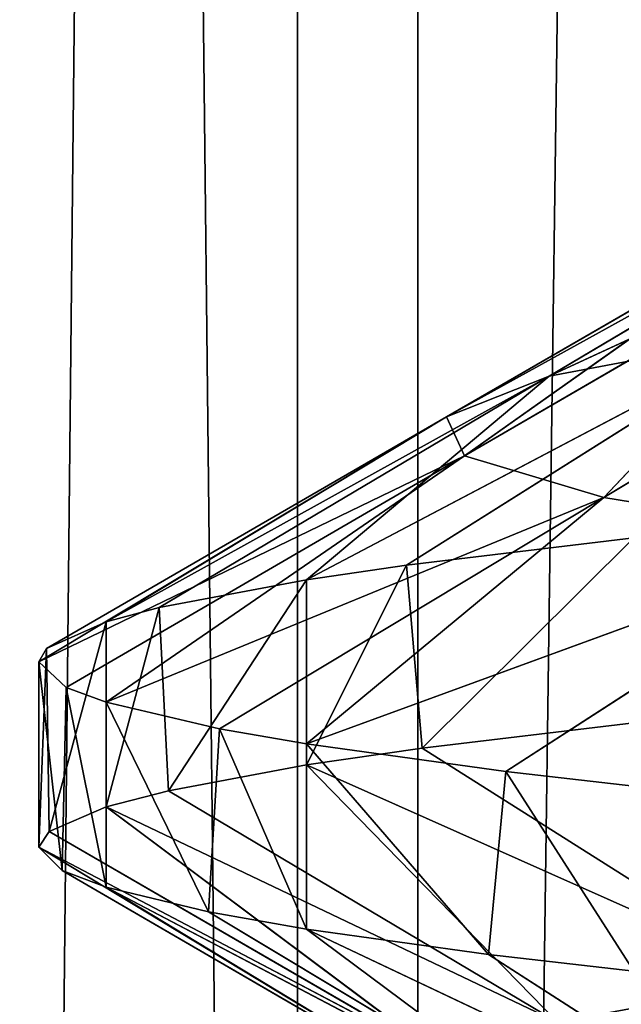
# Model space of a CAD drawing. Extents: x 23.4 to 34.4, y 0.2 to 38.3.
# Tile 399 of 595: x 28.6357 to 28.6763, y 25.6729 to 25.7394. Entities that reach past the tile are written whole.
import ezdxf

# ---------------------------------------------------------------- set-up
doc = ezdxf.new("R2010")
doc.units = 0
doc.header["$LTSCALE"] = 2.54
doc.layers.get('0').update_dxf_attribs({"color": 13, "linetype": 'CONTINUOUS'})

# ---------------------------------------------------------------- blocks, each defined once
blk = doc.blocks.new('SZCZOTKA_DO_WC_MOURO_-_WOL')
at = {"color": 0}
for p, q in [((28.625885, 24.445999, 4.452775), (28.65444, 27.183499, 4.400842)), ((28.625885, 24.445999, 4.452775), (28.65444, 27.183499, 4.400842)), ((28.662585, 24.445999, 4.790789), (28.631888, 27.183499, 4.740093)), ((28.662585, 24.445999, 4.790789), (28.631888, 27.183499, 4.740093)), ((28.65444, 24.445999, 4.400842), (28.65444, 27.183499, 4.400842)), ((28.65444, 24.445999, 4.400842), (28.65444, 27.183499, 4.400842)), ((28.65444, 24.445999, 4.400842), (28.69158, 27.183499, 4.354656)), ((28.65444, 24.445999, 4.400842), (28.69158, 27.183499, 4.354656)), ((28.662585, 24.445999, 4.790789), (28.662585, 27.183499, 4.790789)), ((28.662585, 24.445999, 4.790789), (28.662585, 27.183499, 4.790789)), ((28.671439, 25.715286, 4.653173), (28.71145, 25.73378, 4.687963)), ((28.671439, 25.715286, 4.653173), (28.71145, 25.73378, 4.687963)), ((28.664514, 25.712537, 4.606306), (28.697766, 25.730911, 4.646909)), ((28.664514, 25.712537, 4.606306), (28.697766, 25.730911, 4.646909)), ((28.671439, 25.715286, 4.653173), (28.697766, 25.730911, 4.646909)), ((28.671439, 25.715286, 4.653173), (28.697766, 25.730911, 4.646909)), ((28.664514, 25.712537, 4.606306), (28.691528, 25.728162, 4.60469)), ((28.664514, 25.712537, 4.606306), (28.691528, 25.728162, 4.60469)), ((28.665723, 25.709906, 4.559628), (28.691528, 25.728162, 4.60469)), ((28.665723, 25.709906, 4.559628), (28.691528, 25.728162, 4.60469)), ((28.665723, 25.709906, 4.559628), (28.692618, 25.725531, 4.562639)), ((28.665723, 25.709906, 4.559628), (28.692618, 25.725531, 4.562639)), ((28.675137, 25.707108, 4.512919), (28.692618, 25.725531, 4.562639)), ((28.675137, 25.707108, 4.512919), (28.692618, 25.725531, 4.562639)), ((28.675137, 25.707108, 4.512919), (28.701099, 25.722733, 4.520562)), ((28.675137, 25.707108, 4.512919), (28.701099, 25.722733, 4.520562)), ((28.686627, 25.718155, 4.698746), (28.655057, 25.701538, 4.692606)), ((28.686627, 25.718155, 4.698746), (28.655057, 25.701538, 4.692606)), ((28.661804, 25.70253, 4.709528), (28.686627, 25.718155, 4.698746)), ((28.661804, 25.70253, 4.709528), (28.686627, 25.718155, 4.698746)), ((28.686627, 25.718155, 4.698746), (28.671439, 25.715286, 4.653173)), ((28.686627, 25.718155, 4.698746), (28.671439, 25.715286, 4.653173)), ((28.671439, 25.715286, 4.653173), (28.641522, 25.698715, 4.642095)), ((28.671439, 25.715286, 4.653173), (28.641522, 25.698715, 4.642095)), ((28.645111, 25.699661, 4.659437), (28.671439, 25.715286, 4.653173)), ((28.645111, 25.699661, 4.659437), (28.671439, 25.715286, 4.653173)), ((28.655057, 25.701538, 4.692606), (28.671439, 25.715286, 4.653173)), ((28.655057, 25.701538, 4.692606), (28.671439, 25.715286, 4.653173)), ((28.671439, 25.715286, 4.653173), (28.664514, 25.712537, 4.606306)), ((28.671439, 25.715286, 4.653173), (28.664514, 25.712537, 4.606306)), ((28.664514, 25.712537, 4.606306), (28.636963, 25.695999, 4.589999)), ((28.664514, 25.712537, 4.606306), (28.636963, 25.695999, 4.589999)), ((28.6375, 25.696912, 4.607924), (28.664514, 25.712537, 4.606306)), ((28.6375, 25.696912, 4.607924), (28.664514, 25.712537, 4.606306)), ((28.641522, 25.698715, 4.642095), (28.664514, 25.712537, 4.606306)), ((28.641522, 25.698715, 4.642095), (28.664514, 25.712537, 4.606306)), ((28.664514, 25.712537, 4.606306), (28.665723, 25.709906, 4.559628)), ((28.664514, 25.712537, 4.606306), (28.665723, 25.709906, 4.559628)), ((28.636963, 25.695999, 4.589999), (28.665723, 25.709906, 4.559628)), ((28.636963, 25.695999, 4.589999), (28.665723, 25.709906, 4.559628)), ((28.638828, 25.694281, 4.556616), (28.665723, 25.709906, 4.559628)), ((28.638828, 25.694281, 4.556616), (28.665723, 25.709906, 4.559628)), ((28.665723, 25.709906, 4.559628), (28.641522, 25.693283, 4.537905)), ((28.665723, 25.709906, 4.559628), (28.641522, 25.693283, 4.537905)), ((28.665723, 25.709906, 4.559628), (28.675137, 25.707108, 4.512919)), ((28.665723, 25.709906, 4.559628), (28.675137, 25.707108, 4.512919)), ((28.641522, 25.693283, 4.537905), (28.675137, 25.707108, 4.512919)), ((28.641522, 25.693283, 4.537905), (28.675137, 25.707108, 4.512919)), ((28.649176, 25.691483, 4.505276), (28.675137, 25.707108, 4.512919)), ((28.649176, 25.691483, 4.505276), (28.675137, 25.707108, 4.512919)), ((28.675137, 25.707108, 4.512919), (28.655057, 25.690463, 4.487394)), ((28.675137, 25.707108, 4.512919), (28.655057, 25.690463, 4.487394)), ((28.675137, 25.707108, 4.512919), (28.692731, 25.704233, 4.468159)), ((28.675137, 25.707108, 4.512919), (28.692731, 25.704233, 4.468159)), ((28.655057, 25.690463, 4.487394), (28.692731, 25.704233, 4.468159)), ((28.655057, 25.690463, 4.487394), (28.692731, 25.704233, 4.468159)), ((28.677158, 25.704382, 4.739999), (28.661804, 25.70253, 4.709528)), ((28.677158, 25.704382, 4.739999), (28.661804, 25.70253, 4.709528)), ((28.677158, 25.704382, 4.739999), (28.662869, 25.690173, 4.711953)), ((28.677158, 25.704382, 4.739999), (28.662869, 25.690173, 4.711953)), ((28.668515, 25.688605, 4.456078), (28.692731, 25.704233, 4.468159)), ((28.668515, 25.688605, 4.456078), (28.692731, 25.704233, 4.468159)), ((28.661804, 25.70253, 4.709528), (28.655057, 25.689038, 4.692606)), ((28.661804, 25.70253, 4.709528), (28.655057, 25.689038, 4.692606)), ((28.661804, 25.70253, 4.709528), (28.655057, 25.701538, 4.692606)), ((28.661804, 25.70253, 4.709528), (28.655057, 25.701538, 4.692606)), ((28.661804, 25.70253, 4.709528), (28.662869, 25.690173, 4.711953)), ((28.661804, 25.70253, 4.709528), (28.662869, 25.690173, 4.711953)), ((28.655057, 25.701538, 4.692606), (28.645111, 25.699661, 4.659437)), ((28.655057, 25.701538, 4.692606), (28.645111, 25.699661, 4.659437)), ((28.655057, 25.701538, 4.692606), (28.645731, 25.687302, 4.661995)), ((28.655057, 25.701538, 4.692606), (28.645731, 25.687302, 4.661995)), ((28.655057, 25.701538, 4.692606), (28.655057, 25.689038, 4.692606)), ((28.655057, 25.701538, 4.692606), (28.655057, 25.689038, 4.692606)), ((28.645111, 25.699661, 4.659437), (28.641522, 25.686215, 4.642095)), ((28.645111, 25.699661, 4.659437), (28.641522, 25.686215, 4.642095)), ((28.645111, 25.699661, 4.659437), (28.641522, 25.698715, 4.642095)), ((28.645111, 25.699661, 4.659437), (28.641522, 25.698715, 4.642095)), ((28.645111, 25.699661, 4.659437), (28.645731, 25.687302, 4.661995)), ((28.645111, 25.699661, 4.659437), (28.645731, 25.687302, 4.661995)), ((28.641522, 25.698715, 4.642095), (28.6375, 25.696912, 4.607924)), ((28.641522, 25.698715, 4.642095), (28.6375, 25.696912, 4.607924)), ((28.641522, 25.698715, 4.642095), (28.637665, 25.684546, 4.610496)), ((28.641522, 25.698715, 4.642095), (28.637665, 25.684546, 4.610496)), ((28.641522, 25.698715, 4.642095), (28.641522, 25.686215, 4.642095)), ((28.641522, 25.698715, 4.642095), (28.641522, 25.686215, 4.642095)), ((28.6375, 25.696912, 4.607924), (28.636963, 25.683499, 4.589999)), ((28.6375, 25.696912, 4.607924), (28.636963, 25.683499, 4.589999)), ((28.6375, 25.696912, 4.607924), (28.636963, 25.695999, 4.589999)), ((28.6375, 25.696912, 4.607924), (28.636963, 25.695999, 4.589999)), ((28.6375, 25.696912, 4.607924), (28.637665, 25.684546, 4.610496)), ((28.6375, 25.696912, 4.607924), (28.637665, 25.684546, 4.610496)), ((28.636963, 25.695999, 4.589999), (28.636963, 25.683499, 4.589999)), ((28.636963, 25.695999, 4.589999), (28.636963, 25.683499, 4.589999)), ((28.636963, 25.695999, 4.589999), (28.63855, 25.681918, 4.559196)), ((28.636963, 25.695999, 4.589999), (28.63855, 25.681918, 4.559196)), ((28.636963, 25.695999, 4.589999), (28.638828, 25.694281, 4.556616)), ((28.636963, 25.695999, 4.589999), (28.638828, 25.694281, 4.556616)), ((28.638828, 25.694281, 4.556616), (28.63855, 25.681918, 4.559196)), ((28.638828, 25.694281, 4.556616), (28.63855, 25.681918, 4.559196)), ((28.638828, 25.694281, 4.556616), (28.641522, 25.680783, 4.537904)), ((28.638828, 25.694281, 4.556616), (28.641522, 25.680783, 4.537904)), ((28.638828, 25.694281, 4.556616), (28.641522, 25.693283, 4.537905)), ((28.638828, 25.694281, 4.556616), (28.641522, 25.693283, 4.537905)), ((28.641522, 25.693283, 4.537905), (28.641522, 25.680783, 4.537904)), ((28.641522, 25.693283, 4.537905), (28.641522, 25.680783, 4.537904)), ((28.641522, 25.693283, 4.537905), (28.648441, 25.679126, 4.507812)), ((28.641522, 25.693283, 4.537905), (28.648441, 25.679126, 4.507812)), ((28.641522, 25.693283, 4.537905), (28.649176, 25.691483, 4.505276)), ((28.641522, 25.693283, 4.537905), (28.649176, 25.691483, 4.505276)), ((28.662869, 25.690173, 4.711953), (28.677158, 25.691882, 4.739999)), ((28.662869, 25.690173, 4.711953), (28.677158, 25.691882, 4.739999)), ((28.649176, 25.691483, 4.505276), (28.648441, 25.679126, 4.507812)), ((28.649176, 25.691483, 4.505276), (28.648441, 25.679126, 4.507812)), ((28.649176, 25.691483, 4.505276), (28.655057, 25.677963, 4.487394)), ((28.649176, 25.691483, 4.505276), (28.655057, 25.677963, 4.487394)), ((28.649176, 25.691483, 4.505276), (28.655057, 25.690463, 4.487394)), ((28.649176, 25.691483, 4.505276), (28.655057, 25.690463, 4.487394)), ((28.655057, 25.690463, 4.487394), (28.655057, 25.677963, 4.487394)), ((28.655057, 25.690463, 4.487394), (28.655057, 25.677963, 4.487394)), ((28.655057, 25.690463, 4.487394), (28.667343, 25.676251, 4.45845)), ((28.655057, 25.690463, 4.487394), (28.667343, 25.676251, 4.45845)), ((28.655057, 25.690463, 4.487394), (28.668515, 25.688605, 4.456078)), ((28.655057, 25.690463, 4.487394), (28.668515, 25.688605, 4.456078)), ((28.655057, 25.689038, 4.692606), (28.662869, 25.690173, 4.711953)), ((28.655057, 25.689038, 4.692606), (28.662869, 25.690173, 4.711953)), ((28.662869, 25.690173, 4.711953), (28.687598, 25.674548, 4.700951)), ((28.662869, 25.690173, 4.711953), (28.687598, 25.674548, 4.700951)), ((28.645731, 25.687302, 4.661995), (28.655057, 25.689038, 4.692606)), ((28.645731, 25.687302, 4.661995), (28.655057, 25.689038, 4.692606)), ((28.687598, 25.674548, 4.700951), (28.655057, 25.689038, 4.692606)), ((28.655057, 25.689038, 4.692606), (28.672003, 25.67168, 4.6555)), ((28.655057, 25.689038, 4.692606), (28.672003, 25.67168, 4.6555)), ((28.687598, 25.674548, 4.700951), (28.655057, 25.689038, 4.692606)), ((28.668515, 25.688605, 4.456078), (28.667343, 25.676251, 4.45845)), ((28.668515, 25.688605, 4.456078), (28.667343, 25.676251, 4.45845)), ((28.668515, 25.688605, 4.456078), (28.677158, 25.675119, 4.44)), ((28.668515, 25.688605, 4.456078), (28.677158, 25.675119, 4.44)), ((28.668515, 25.688605, 4.456078), (28.677158, 25.687616, 4.44)), ((28.668515, 25.688605, 4.456078), (28.677158, 25.687616, 4.44)), ((28.641522, 25.686215, 4.642095), (28.645731, 25.687302, 4.661995)), ((28.641522, 25.686215, 4.642095), (28.645731, 25.687302, 4.661995)), ((28.645731, 25.687302, 4.661995), (28.672003, 25.67168, 4.6555)), ((28.645731, 25.687302, 4.661995), (28.672003, 25.67168, 4.6555)), ((28.637665, 25.684546, 4.610496), (28.641522, 25.686215, 4.642095)), ((28.637665, 25.684546, 4.610496), (28.641522, 25.686215, 4.642095)), ((28.672003, 25.67168, 4.6555), (28.641522, 25.686215, 4.642095)), ((28.641522, 25.686215, 4.642095), (28.664664, 25.668921, 4.608647)), ((28.641522, 25.686215, 4.642095), (28.664664, 25.668921, 4.608647)), ((28.672003, 25.67168, 4.6555), (28.641522, 25.686215, 4.642095)), ((28.636963, 25.683499, 4.589999), (28.637665, 25.684546, 4.610496)), ((28.636963, 25.683499, 4.589999), (28.637665, 25.684546, 4.610496)), ((28.637665, 25.684546, 4.610496), (28.664664, 25.668921, 4.608647)), ((28.637665, 25.684546, 4.610496), (28.664664, 25.668921, 4.608647)), ((28.63855, 25.681918, 4.559196), (28.636963, 25.683499, 4.589999)), ((28.664664, 25.668921, 4.608647), (28.636963, 25.683499, 4.589999)), ((28.636963, 25.683499, 4.589999), (28.665469, 25.666293, 4.561975)), ((28.636963, 25.683499, 4.589999), (28.665469, 25.666293, 4.561975)), ((28.63855, 25.681918, 4.559196), (28.636963, 25.683499, 4.589999)), ((28.664664, 25.668921, 4.608647), (28.636963, 25.683499, 4.589999)), ((28.641522, 25.680783, 4.537904), (28.63855, 25.681918, 4.559196)), ((28.63855, 25.681918, 4.559196), (28.665469, 25.666293, 4.561975)), ((28.63855, 25.681918, 4.559196), (28.665469, 25.666293, 4.561975)), ((28.641522, 25.680783, 4.537904), (28.63855, 25.681918, 4.559196)), ((28.648441, 25.679126, 4.507812), (28.641522, 25.680783, 4.537904)), ((28.665469, 25.666293, 4.561975), (28.641522, 25.680783, 4.537904)), ((28.641522, 25.680783, 4.537904), (28.674469, 25.663501, 4.515226)), ((28.641522, 25.680783, 4.537904), (28.674469, 25.663501, 4.515226)), ((28.648441, 25.679126, 4.507812), (28.641522, 25.680783, 4.537904)), ((28.665469, 25.666293, 4.561975), (28.641522, 25.680783, 4.537904)), ((28.655057, 25.677963, 4.487394), (28.648441, 25.679126, 4.507812)), ((28.648441, 25.679126, 4.507812), (28.674469, 25.663501, 4.515226)), ((28.648441, 25.679126, 4.507812), (28.674469, 25.663501, 4.515226)), ((28.655057, 25.677963, 4.487394), (28.648441, 25.679126, 4.507812)), ((28.667343, 25.676251, 4.45845), (28.655057, 25.677963, 4.487394)), ((28.674469, 25.663501, 4.515226), (28.655057, 25.677963, 4.487394)), ((28.655057, 25.677963, 4.487394), (28.691666, 25.660626, 4.470317)), ((28.655057, 25.677963, 4.487394), (28.691666, 25.660626, 4.470317)), ((28.667343, 25.676251, 4.45845), (28.655057, 25.677963, 4.487394)), ((28.674469, 25.663501, 4.515226), (28.655057, 25.677963, 4.487394)), ((28.677158, 25.675119, 4.44), (28.667343, 25.676251, 4.45845)), ((28.667343, 25.676251, 4.45845), (28.691666, 25.660626, 4.470317)), ((28.667343, 25.676251, 4.45845), (28.691666, 25.660626, 4.470317)), ((28.677158, 25.675119, 4.44), (28.667343, 25.676251, 4.45845))]:
    blk.add_line(p, q, dxfattribs=at)
mesh = blk.add_polyface(dxfattribs=at)
corners = [(34.436963, 37.783499, 8.989999), (23.436964, 0.7835, 8.989999), (23.436964, 37.783499, 8.989999)]
mesh.append_faces([[corners[k] for k in face] for face in [(0, 1, 2)]], dxfattribs={"color": 0})
mesh = blk.add_polyface(dxfattribs=at)
corners = [(34.436963, 37.783499, 8.989999), (33.936963, 0.2835, 8.989999), (23.436964, 0.7835, 8.989999)]
mesh.append_faces([[corners[k] for k in face] for face in [(0, 1, 2)]], dxfattribs={"color": 0})
mesh = blk.add_polyface(dxfattribs=at)
corners = [(34.436963, 37.783499, 9.189999), (23.436964, 37.783499, 9.189999), (34.436963, 0.7835, 9.189999)]
mesh.append_faces([[corners[k] for k in face] for face in [(0, 1, 2)]], dxfattribs={"color": 0})
mesh = blk.add_polyface(dxfattribs=at)
corners = [(34.436963, 0.7835, 9.189999), (23.436964, 37.783499, 9.189999), (23.436964, 0.7835, 9.189999)]
mesh.append_faces([[corners[k] for k in face] for face in [(0, 1, 2)]], dxfattribs={"color": 0})
mesh = blk.add_polyface(dxfattribs=at)
corners = [(28.713818, 24.433501, 3.821751), (28.583804, 24.433501, 3.872171), (28.713818, 36.333499, 3.821751)]
mesh.append_faces([[corners[k] for k in face] for face in [(0, 1, 2)]], dxfattribs={"color": 0})
mesh = blk.add_polyface(dxfattribs=at)
corners = [(28.713818, 36.333499, 3.821751), (28.583804, 24.433501, 3.872171), (28.583804, 36.333499, 3.872171)]
mesh.append_faces([[corners[k] for k in face] for face in [(0, 1, 2)]], dxfattribs={"color": 0})
mesh = blk.add_polyface(dxfattribs=at)
corners = [(28.746091, 24.433501, 5.366895), (28.614084, 36.333499, 5.321947), (28.614084, 24.433501, 5.321947)]
mesh.append_faces([[corners[k] for k in face] for face in [(0, 1, 2)]], dxfattribs={"color": 0})
mesh = blk.add_polyface(dxfattribs=at)
corners = [(28.746091, 36.333499, 5.366895), (28.614084, 36.333499, 5.321947), (28.746091, 24.433501, 5.366895)]
mesh.append_faces([[corners[k] for k in face] for face in [(0, 1, 2)]], dxfattribs={"color": 0})
mesh = blk.add_polyface(dxfattribs=at)
corners = [(28.625885, 27.183499, 4.452775), (28.625885, 24.445999, 4.452775), (28.65444, 27.183499, 4.400842)]
mesh.append_faces([[corners[k] for k in face] for face in [(0, 1, 2)]], dxfattribs={"color": 0})
mesh = blk.add_polyface(dxfattribs=at)
corners = [(28.65444, 27.183499, 4.400842), (28.625885, 24.445999, 4.452775), (28.65444, 24.445999, 4.400842)]
mesh.append_faces([[corners[k] for k in face] for face in [(0, 1, 2)]], dxfattribs={"color": 0})
mesh = blk.add_polyface(dxfattribs=at)
corners = [(28.662585, 27.183499, 4.790789), (28.662585, 24.445999, 4.790789), (28.631888, 27.183499, 4.740093)]
mesh.append_faces([[corners[k] for k in face] for face in [(0, 1, 2)]], dxfattribs={"color": 0})
mesh = blk.add_polyface(dxfattribs=at)
corners = [(28.631888, 27.183499, 4.740093), (28.662585, 24.445999, 4.790789), (28.631888, 24.445999, 4.740093)]
mesh.append_faces([[corners[k] for k in face] for face in [(0, 1, 2)]], dxfattribs={"color": 0})
mesh = blk.add_polyface(dxfattribs=at)
corners = [(28.65444, 27.183499, 4.400842), (28.65444, 24.445999, 4.400842), (28.69158, 27.183499, 4.354656)]
mesh.append_faces([[corners[k] for k in face] for face in [(0, 1, 2)]], dxfattribs={"color": 0})
mesh = blk.add_polyface(dxfattribs=at)
corners = [(28.69158, 27.183499, 4.354656), (28.65444, 24.445999, 4.400842), (28.69158, 24.445999, 4.354656)]
mesh.append_faces([[corners[k] for k in face] for face in [(0, 1, 2)]], dxfattribs={"color": 0})
mesh = blk.add_polyface(dxfattribs=at)
corners = [(28.70162, 27.183499, 4.835384), (28.70162, 24.445999, 4.835384), (28.662585, 27.183499, 4.790789)]
mesh.append_faces([[corners[k] for k in face] for face in [(0, 1, 2)]], dxfattribs={"color": 0})
mesh = blk.add_polyface(dxfattribs=at)
corners = [(28.662585, 27.183499, 4.790789), (28.70162, 24.445999, 4.835384), (28.662585, 24.445999, 4.790789)]
mesh.append_faces([[corners[k] for k in face] for face in [(0, 1, 2)]], dxfattribs={"color": 0})
mesh = blk.add_polyface(dxfattribs=at)
corners = [(28.71145, 25.73378, 4.687963), (28.697766, 25.730911, 4.646909), (28.671439, 25.715286, 4.653173)]
mesh.append_faces([[corners[k] for k in face] for face in [(0, 1, 2)]], dxfattribs={"color": 0})
mesh = blk.add_polyface(dxfattribs=at)
corners = [(28.686627, 25.718155, 4.698746), (28.71145, 25.73378, 4.687963), (28.671439, 25.715286, 4.653173)]
mesh.append_faces([[corners[k] for k in face] for face in [(0, 1, 2)]], dxfattribs={"color": 0})
mesh = blk.add_polyface(dxfattribs=at)
corners = [(28.697766, 25.730911, 4.646909), (28.691528, 25.728162, 4.60469), (28.664514, 25.712537, 4.606306)]
mesh.append_faces([[corners[k] for k in face] for face in [(0, 1, 2)]], dxfattribs={"color": 0})
mesh = blk.add_polyface(dxfattribs=at)
corners = [(28.671439, 25.715286, 4.653173), (28.697766, 25.730911, 4.646909), (28.664514, 25.712537, 4.606306)]
mesh.append_faces([[corners[k] for k in face] for face in [(0, 1, 2)]], dxfattribs={"color": 0})
mesh = blk.add_polyface(dxfattribs=at)
corners = [(28.664514, 25.712537, 4.606306), (28.691528, 25.728162, 4.60469), (28.665723, 25.709906, 4.559628)]
mesh.append_faces([[corners[k] for k in face] for face in [(0, 1, 2)]], dxfattribs={"color": 0})
mesh = blk.add_polyface(dxfattribs=at)
corners = [(28.691528, 25.728162, 4.60469), (28.692618, 25.725531, 4.562639), (28.665723, 25.709906, 4.559628)]
mesh.append_faces([[corners[k] for k in face] for face in [(0, 1, 2)]], dxfattribs={"color": 0})
mesh = blk.add_polyface(dxfattribs=at)
corners = [(28.692618, 25.725531, 4.562639), (28.675137, 25.707108, 4.512919), (28.665723, 25.709906, 4.559628)]
mesh.append_faces([[corners[k] for k in face] for face in [(0, 1, 2)]], dxfattribs={"color": 0})
mesh = blk.add_polyface(dxfattribs=at)
corners = [(28.692618, 25.725531, 4.562639), (28.701099, 25.722733, 4.520562), (28.675137, 25.707108, 4.512919)]
mesh.append_faces([[corners[k] for k in face] for face in [(0, 1, 2)]], dxfattribs={"color": 0})
mesh = blk.add_polyface(dxfattribs=at)
corners = [(28.701099, 25.722733, 4.520562), (28.692731, 25.704233, 4.468159), (28.675137, 25.707108, 4.512919)]
mesh.append_faces([[corners[k] for k in face] for face in [(0, 1, 2)]], dxfattribs={"color": 0})
mesh = blk.add_polyface(dxfattribs=at)
corners = [(28.661804, 25.70253, 4.709528), (28.686627, 25.718155, 4.698746), (28.655057, 25.701538, 4.692606)]
mesh.append_faces([[corners[k] for k in face] for face in [(0, 1, 2)]], dxfattribs={"color": 0})
mesh = blk.add_polyface(dxfattribs=at)
corners = [(28.686627, 25.718155, 4.698746), (28.671439, 25.715286, 4.653173), (28.655057, 25.701538, 4.692606)]
mesh.append_faces([[corners[k] for k in face] for face in [(0, 1, 2)]], dxfattribs={"color": 0})
mesh = blk.add_polyface(dxfattribs=at)
corners = [(28.677158, 25.704382, 4.739999), (28.686627, 25.718155, 4.698746), (28.661804, 25.70253, 4.709528)]
mesh.append_faces([[corners[k] for k in face] for face in [(0, 1, 2)]], dxfattribs={"color": 0})
mesh = blk.add_polyface(dxfattribs=at)
corners = [(28.645111, 25.699661, 4.659437), (28.671439, 25.715286, 4.653173), (28.641522, 25.698715, 4.642095)]
mesh.append_faces([[corners[k] for k in face] for face in [(0, 1, 2)]], dxfattribs={"color": 0})
mesh = blk.add_polyface(dxfattribs=at)
corners = [(28.671439, 25.715286, 4.653173), (28.664514, 25.712537, 4.606306), (28.641522, 25.698715, 4.642095)]
mesh.append_faces([[corners[k] for k in face] for face in [(0, 1, 2)]], dxfattribs={"color": 0})
mesh = blk.add_polyface(dxfattribs=at)
corners = [(28.655057, 25.701538, 4.692606), (28.671439, 25.715286, 4.653173), (28.645111, 25.699661, 4.659437)]
mesh.append_faces([[corners[k] for k in face] for face in [(0, 1, 2)]], dxfattribs={"color": 0})
mesh = blk.add_polyface(dxfattribs=at)
corners = [(28.6375, 25.696912, 4.607924), (28.664514, 25.712537, 4.606306), (28.636963, 25.695999, 4.589999)]
mesh.append_faces([[corners[k] for k in face] for face in [(0, 1, 2)]], dxfattribs={"color": 0})
mesh = blk.add_polyface(dxfattribs=at)
corners = [(28.664514, 25.712537, 4.606306), (28.665723, 25.709906, 4.559628), (28.636963, 25.695999, 4.589999)]
mesh.append_faces([[corners[k] for k in face] for face in [(0, 1, 2)]], dxfattribs={"color": 0})
mesh = blk.add_polyface(dxfattribs=at)
corners = [(28.641522, 25.698715, 4.642095), (28.664514, 25.712537, 4.606306), (28.6375, 25.696912, 4.607924)]
mesh.append_faces([[corners[k] for k in face] for face in [(0, 1, 2)]], dxfattribs={"color": 0})
mesh = blk.add_polyface(dxfattribs=at)
corners = [(28.636963, 25.695999, 4.589999), (28.665723, 25.709906, 4.559628), (28.638828, 25.694281, 4.556616)]
mesh.append_faces([[corners[k] for k in face] for face in [(0, 1, 2)]], dxfattribs={"color": 0})
mesh = blk.add_polyface(dxfattribs=at)
corners = [(28.665723, 25.709906, 4.559628), (28.641522, 25.693283, 4.537905), (28.638828, 25.694281, 4.556616)]
mesh.append_faces([[corners[k] for k in face] for face in [(0, 1, 2)]], dxfattribs={"color": 0})
mesh = blk.add_polyface(dxfattribs=at)
corners = [(28.665723, 25.709906, 4.559628), (28.675137, 25.707108, 4.512919), (28.641522, 25.693283, 4.537905)]
mesh.append_faces([[corners[k] for k in face] for face in [(0, 1, 2)]], dxfattribs={"color": 0})
mesh = blk.add_polyface(dxfattribs=at)
corners = [(28.641522, 25.693283, 4.537905), (28.675137, 25.707108, 4.512919), (28.649176, 25.691483, 4.505276)]
mesh.append_faces([[corners[k] for k in face] for face in [(0, 1, 2)]], dxfattribs={"color": 0})
mesh = blk.add_polyface(dxfattribs=at)
corners = [(28.675137, 25.707108, 4.512919), (28.655057, 25.690463, 4.487394), (28.649176, 25.691483, 4.505276)]
mesh.append_faces([[corners[k] for k in face] for face in [(0, 1, 2)]], dxfattribs={"color": 0})
mesh = blk.add_polyface(dxfattribs=at)
corners = [(28.675137, 25.707108, 4.512919), (28.692731, 25.704233, 4.468159), (28.655057, 25.690463, 4.487394)]
mesh.append_faces([[corners[k] for k in face] for face in [(0, 1, 2)]], dxfattribs={"color": 0})
mesh = blk.add_polyface(dxfattribs=at)
corners = [(28.655057, 25.690463, 4.487394), (28.692731, 25.704233, 4.468159), (28.668515, 25.688605, 4.456078)]
mesh.append_faces([[corners[k] for k in face] for face in [(0, 1, 2)]], dxfattribs={"color": 0})
mesh = blk.add_polyface(dxfattribs=at)
corners = [(28.677158, 25.704382, 4.739999), (28.661804, 25.70253, 4.709528), (28.662869, 25.690173, 4.711953)]
mesh.append_faces([[corners[k] for k in face] for face in [(0, 1, 2)]], dxfattribs={"color": 0})
mesh = blk.add_polyface(dxfattribs=at)
corners = [(28.677158, 25.704382, 4.739999), (28.662869, 25.690173, 4.711953), (28.677158, 25.691882, 4.739999)]
mesh.append_faces([[corners[k] for k in face] for face in [(0, 1, 2)]], dxfattribs={"color": 0})
mesh = blk.add_polyface(dxfattribs=at)
corners = [(28.692731, 25.704233, 4.468159), (28.677158, 25.687616, 4.44), (28.668515, 25.688605, 4.456078)]
mesh.append_faces([[corners[k] for k in face] for face in [(0, 1, 2)]], dxfattribs={"color": 0})
mesh = blk.add_polyface(dxfattribs=at)
corners = [(28.661804, 25.70253, 4.709528), (28.655057, 25.689038, 4.692606), (28.662869, 25.690173, 4.711953)]
mesh.append_faces([[corners[k] for k in face] for face in [(0, 1, 2)]], dxfattribs={"color": 0})
mesh = blk.add_polyface(dxfattribs=at)
corners = [(28.661804, 25.70253, 4.709528), (28.655057, 25.701538, 4.692606), (28.655057, 25.689038, 4.692606)]
mesh.append_faces([[corners[k] for k in face] for face in [(0, 1, 2)]], dxfattribs={"color": 0})
mesh = blk.add_polyface(dxfattribs=at)
corners = [(28.655057, 25.701538, 4.692606), (28.645111, 25.699661, 4.659437), (28.645731, 25.687302, 4.661995)]
mesh.append_faces([[corners[k] for k in face] for face in [(0, 1, 2)]], dxfattribs={"color": 0})
mesh = blk.add_polyface(dxfattribs=at)
corners = [(28.655057, 25.701538, 4.692606), (28.645731, 25.687302, 4.661995), (28.655057, 25.689038, 4.692606)]
mesh.append_faces([[corners[k] for k in face] for face in [(0, 1, 2)]], dxfattribs={"color": 0})
mesh = blk.add_polyface(dxfattribs=at)
corners = [(28.645111, 25.699661, 4.659437), (28.641522, 25.686215, 4.642095), (28.645731, 25.687302, 4.661995)]
mesh.append_faces([[corners[k] for k in face] for face in [(0, 1, 2)]], dxfattribs={"color": 0})
mesh = blk.add_polyface(dxfattribs=at)
corners = [(28.645111, 25.699661, 4.659437), (28.641522, 25.698715, 4.642095), (28.641522, 25.686215, 4.642095)]
mesh.append_faces([[corners[k] for k in face] for face in [(0, 1, 2)]], dxfattribs={"color": 0})
mesh = blk.add_polyface(dxfattribs=at)
corners = [(28.641522, 25.698715, 4.642095), (28.6375, 25.696912, 4.607924), (28.637665, 25.684546, 4.610496)]
mesh.append_faces([[corners[k] for k in face] for face in [(0, 1, 2)]], dxfattribs={"color": 0})
mesh = blk.add_polyface(dxfattribs=at)
corners = [(28.641522, 25.698715, 4.642095), (28.637665, 25.684546, 4.610496), (28.641522, 25.686215, 4.642095)]
mesh.append_faces([[corners[k] for k in face] for face in [(0, 1, 2)]], dxfattribs={"color": 0})
mesh = blk.add_polyface(dxfattribs=at)
corners = [(28.6375, 25.696912, 4.607924), (28.636963, 25.683499, 4.589999), (28.637665, 25.684546, 4.610496)]
mesh.append_faces([[corners[k] for k in face] for face in [(0, 1, 2)]], dxfattribs={"color": 0})
mesh = blk.add_polyface(dxfattribs=at)
corners = [(28.6375, 25.696912, 4.607924), (28.636963, 25.695999, 4.589999), (28.636963, 25.683499, 4.589999)]
mesh.append_faces([[corners[k] for k in face] for face in [(0, 1, 2)]], dxfattribs={"color": 0})
mesh = blk.add_polyface(dxfattribs=at)
corners = [(28.636963, 25.695999, 4.589999), (28.63855, 25.681918, 4.559196), (28.636963, 25.683499, 4.589999)]
mesh.append_faces([[corners[k] for k in face] for face in [(0, 1, 2)]], dxfattribs={"color": 0})
mesh = blk.add_polyface(dxfattribs=at)
corners = [(28.636963, 25.695999, 4.589999), (28.638828, 25.694281, 4.556616), (28.63855, 25.681918, 4.559196)]
mesh.append_faces([[corners[k] for k in face] for face in [(0, 1, 2)]], dxfattribs={"color": 0})
mesh = blk.add_polyface(dxfattribs=at)
corners = [(28.638828, 25.694281, 4.556616), (28.641522, 25.680783, 4.537904), (28.63855, 25.681918, 4.559196)]
mesh.append_faces([[corners[k] for k in face] for face in [(0, 1, 2)]], dxfattribs={"color": 0})
mesh = blk.add_polyface(dxfattribs=at)
corners = [(28.638828, 25.694281, 4.556616), (28.641522, 25.693283, 4.537905), (28.641522, 25.680783, 4.537904)]
mesh.append_faces([[corners[k] for k in face] for face in [(0, 1, 2)]], dxfattribs={"color": 0})
mesh = blk.add_polyface(dxfattribs=at)
corners = [(28.641522, 25.693283, 4.537905), (28.648441, 25.679126, 4.507812), (28.641522, 25.680783, 4.537904)]
mesh.append_faces([[corners[k] for k in face] for face in [(0, 1, 2)]], dxfattribs={"color": 0})
mesh = blk.add_polyface(dxfattribs=at)
corners = [(28.641522, 25.693283, 4.537905), (28.649176, 25.691483, 4.505276), (28.648441, 25.679126, 4.507812)]
mesh.append_faces([[corners[k] for k in face] for face in [(0, 1, 2)]], dxfattribs={"color": 0})
mesh = blk.add_polyface(dxfattribs=at)
corners = [(28.677158, 25.691882, 4.739999), (28.662869, 25.690173, 4.711953), (28.687598, 25.674548, 4.700951)]
mesh.append_faces([[corners[k] for k in face] for face in [(0, 1, 2)]], dxfattribs={"color": 0})
mesh = blk.add_polyface(dxfattribs=at)
corners = [(28.649176, 25.691483, 4.505276), (28.655057, 25.677963, 4.487394), (28.648441, 25.679126, 4.507812)]
mesh.append_faces([[corners[k] for k in face] for face in [(0, 1, 2)]], dxfattribs={"color": 0})
mesh = blk.add_polyface(dxfattribs=at)
corners = [(28.649176, 25.691483, 4.505276), (28.655057, 25.690463, 4.487394), (28.655057, 25.677963, 4.487394)]
mesh.append_faces([[corners[k] for k in face] for face in [(0, 1, 2)]], dxfattribs={"color": 0})
mesh = blk.add_polyface(dxfattribs=at)
corners = [(28.655057, 25.690463, 4.487394), (28.667343, 25.676251, 4.45845), (28.655057, 25.677963, 4.487394)]
mesh.append_faces([[corners[k] for k in face] for face in [(0, 1, 2)]], dxfattribs={"color": 0})
mesh = blk.add_polyface(dxfattribs=at)
corners = [(28.655057, 25.690463, 4.487394), (28.668515, 25.688605, 4.456078), (28.667343, 25.676251, 4.45845)]
mesh.append_faces([[corners[k] for k in face] for face in [(0, 1, 2)]], dxfattribs={"color": 0})
mesh = blk.add_polyface(dxfattribs=at)
corners = [(28.662869, 25.690173, 4.711953), (28.655057, 25.689038, 4.692606), (28.687598, 25.674548, 4.700951)]
mesh.append_faces([[corners[k] for k in face] for face in [(0, 1, 2)]], dxfattribs={"color": 0})
mesh = blk.add_polyface(dxfattribs=at)
corners = [(28.655057, 25.689038, 4.692606), (28.645731, 25.687302, 4.661995), (28.672003, 25.67168, 4.6555)]
mesh.append_faces([[corners[k] for k in face] for face in [(0, 1, 2)]], dxfattribs={"color": 0})
mesh = blk.add_polyface(dxfattribs=at)
corners = [(28.687598, 25.674548, 4.700951), (28.655057, 25.689038, 4.692606), (28.672003, 25.67168, 4.6555)]
mesh.append_faces([[corners[k] for k in face] for face in [(0, 1, 2)]], dxfattribs={"color": 0})
mesh = blk.add_polyface(dxfattribs=at)
corners = [(28.668515, 25.688605, 4.456078), (28.677158, 25.675119, 4.44), (28.667343, 25.676251, 4.45845)]
mesh.append_faces([[corners[k] for k in face] for face in [(0, 1, 2)]], dxfattribs={"color": 0})
mesh = blk.add_polyface(dxfattribs=at)
corners = [(28.668515, 25.688605, 4.456078), (28.677158, 25.687616, 4.44), (28.677158, 25.675119, 4.44)]
mesh.append_faces([[corners[k] for k in face] for face in [(0, 1, 2)]], dxfattribs={"color": 0})
mesh = blk.add_polyface(dxfattribs=at)
corners = [(28.645731, 25.687302, 4.661995), (28.641522, 25.686215, 4.642095), (28.672003, 25.67168, 4.6555)]
mesh.append_faces([[corners[k] for k in face] for face in [(0, 1, 2)]], dxfattribs={"color": 0})
mesh = blk.add_polyface(dxfattribs=at)
corners = [(28.641522, 25.686215, 4.642095), (28.637665, 25.684546, 4.610496), (28.664664, 25.668921, 4.608647)]
mesh.append_faces([[corners[k] for k in face] for face in [(0, 1, 2)]], dxfattribs={"color": 0})
mesh = blk.add_polyface(dxfattribs=at)
corners = [(28.672003, 25.67168, 4.6555), (28.641522, 25.686215, 4.642095), (28.664664, 25.668921, 4.608647)]
mesh.append_faces([[corners[k] for k in face] for face in [(0, 1, 2)]], dxfattribs={"color": 0})
mesh = blk.add_polyface(dxfattribs=at)
corners = [(28.637665, 25.684546, 4.610496), (28.636963, 25.683499, 4.589999), (28.664664, 25.668921, 4.608647)]
mesh.append_faces([[corners[k] for k in face] for face in [(0, 1, 2)]], dxfattribs={"color": 0})
mesh = blk.add_polyface(dxfattribs=at)
corners = [(28.664664, 25.668921, 4.608647), (28.636963, 25.683499, 4.589999), (28.665469, 25.666293, 4.561975)]
mesh.append_faces([[corners[k] for k in face] for face in [(0, 1, 2)]], dxfattribs={"color": 0})
mesh = blk.add_polyface(dxfattribs=at)
corners = [(28.636963, 25.683499, 4.589999), (28.63855, 25.681918, 4.559196), (28.665469, 25.666293, 4.561975)]
mesh.append_faces([[corners[k] for k in face] for face in [(0, 1, 2)]], dxfattribs={"color": 0})
mesh = blk.add_polyface(dxfattribs=at)
corners = [(28.665469, 25.666293, 4.561975), (28.63855, 25.681918, 4.559196), (28.641522, 25.680783, 4.537904)]
mesh.append_faces([[corners[k] for k in face] for face in [(0, 1, 2)]], dxfattribs={"color": 0})
mesh = blk.add_polyface(dxfattribs=at)
corners = [(28.665469, 25.666293, 4.561975), (28.641522, 25.680783, 4.537904), (28.674469, 25.663501, 4.515226)]
mesh.append_faces([[corners[k] for k in face] for face in [(0, 1, 2)]], dxfattribs={"color": 0})
mesh = blk.add_polyface(dxfattribs=at)
corners = [(28.641522, 25.680783, 4.537904), (28.648441, 25.679126, 4.507812), (28.674469, 25.663501, 4.515226)]
mesh.append_faces([[corners[k] for k in face] for face in [(0, 1, 2)]], dxfattribs={"color": 0})
mesh = blk.add_polyface(dxfattribs=at)
corners = [(28.674469, 25.663501, 4.515226), (28.648441, 25.679126, 4.507812), (28.655057, 25.677963, 4.487394)]
mesh.append_faces([[corners[k] for k in face] for face in [(0, 1, 2)]], dxfattribs={"color": 0})
mesh = blk.add_polyface(dxfattribs=at)
corners = [(28.674469, 25.663501, 4.515226), (28.655057, 25.677963, 4.487394), (28.691666, 25.660626, 4.470317)]
mesh.append_faces([[corners[k] for k in face] for face in [(0, 1, 2)]], dxfattribs={"color": 0})
mesh = blk.add_polyface(dxfattribs=at)
corners = [(28.655057, 25.677963, 4.487394), (28.667343, 25.676251, 4.45845), (28.691666, 25.660626, 4.470317)]
mesh.append_faces([[corners[k] for k in face] for face in [(0, 1, 2)]], dxfattribs={"color": 0})
mesh = blk.add_polyface(dxfattribs=at)
corners = [(28.691666, 25.660626, 4.470317), (28.667343, 25.676251, 4.45845), (28.677158, 25.675119, 4.44)]
mesh.append_faces([[corners[k] for k in face] for face in [(0, 1, 2)]], dxfattribs={"color": 0})
mesh = blk.add_polyface(dxfattribs=at)
corners = [(28.687598, 25.674548, 4.700951), (28.672003, 25.67168, 4.6555), (28.698276, 25.656052, 4.649006)]
mesh.append_faces([[corners[k] for k in face] for face in [(0, 1, 2)]], dxfattribs={"color": 0})

msp = doc.modelspace()

# ---------------------------------------------------------------- block references
at = {"color": 0}
msp.add_blockref('SZCZOTKA_DO_WC_MOURO_-_WOL', (0, 0), dxfattribs=at)

doc.saveas('drawing.dxf')
